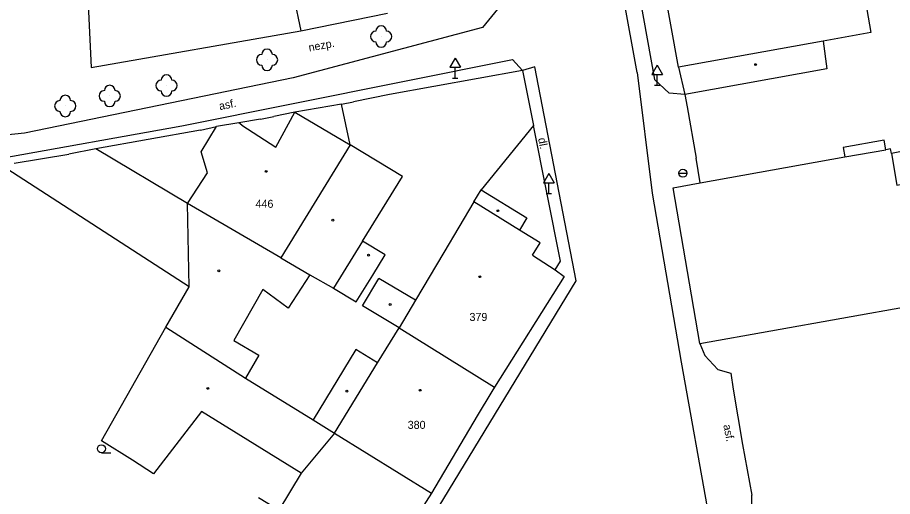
# Model space of a CAD drawing. Extents: x -794191 to -788944, y -1117087 to -1105044.
# Drawn here: x -791673.4 to -791591.4, y -1110023.1 to -1109978.3 of the extents above; entities that cross this region are included whole.
import ezdxf

# ---------------------------------------------------------------- set-up
doc = ezdxf.new("R2010")
doc.units = 0
for name, color, linetype in [('Doplňkové značky', 7, 'Continuous'), ('Hranice - ploty_ zdi', 7, 'Continuous'), ('Komunikace', 7, 'Continuous'), ('Pomocné popisy', 7, 'Continuous'), ('Stavební objekty', 7, 'Continuous'), ('Zeleň', 7, 'Continuous'), ('Značky druhů budov', 7, 'Continuous'), ('Značky druhů pozemků', 7, 'Continuous'), ('Čísla popisná', 7, 'Continuous')]:
    doc.layers.add(name, color=color, linetype=linetype)

msp = doc.modelspace()

# ---------------------------------------------------------------- linework, layer by layer
at = {"layer": 'Doplňkové značky'}
for p, q in [((-791632.42, -1109982.114), (-791632.92, -1109982.98)), ((-791632.42, -1109982.114), (-791631.92, -1109982.98)), ((-791613.48, -1109982.774), (-791613.98, -1109983.64)), ((-791613.48, -1109982.774), (-791612.98, -1109983.64)), ((-791632.92, -1109982.98), (-791631.92, -1109982.98)), ((-791632.42, -1109983.98), (-791632.42, -1109982.98)), ((-791632.67, -1109983.98), (-791632.17, -1109983.98)), ((-791613.98, -1109983.64), (-791612.98, -1109983.64)), ((-791613.48, -1109984.64), (-791613.48, -1109983.64)), ((-791613.73, -1109984.64), (-791613.23, -1109984.64)), ((-791623.63, -1109992.924), (-791624.13, -1109993.79)), ((-791623.63, -1109992.924), (-791623.13, -1109993.79)), ((-791611.455, -1109992.89), (-791610.705, -1109992.89)), ((-791624.13, -1109993.79), (-791623.13, -1109993.79)), ((-791623.63, -1109994.79), (-791623.63, -1109993.79)), ((-791623.88, -1109994.79), (-791623.38, -1109994.79))]:
    msp.add_line(p, q, dxfattribs=at)
msp.add_circle((-791611.08, -1109992.89), 0.375, dxfattribs=at)
at = {"layer": 'Hranice - ploty_ zdi'}
for p, q in [((-791667.13, -1109970.46), (-791666.54, -1109983.01)), ((-791666.54, -1109983.01), (-791646.89, -1109979.58)), ((-791626.1, -1109983.27), (-791625.07, -1109988.43)), ((-791643.06, -1109986.43), (-791641.94, -1109986.2)), ((-791642.25, -1109990.24), (-791643.06, -1109986.43)), ((-791610.67, -1109986.69), (-791609.84, -1109991.49)), ((-791650.66, -1109987.83), (-791649.42, -1109987.59)), ((-791650.66, -1109987.83), (-791652.71, -1109988.19)), ((-791625.07, -1109988.43), (-791630, -1109994.45)), ((-791622.56, -1110001.14), (-791625.07, -1109988.43)), ((-791656.29, -1109988.87), (-791666.09, -1109990.62)), ((-791656.29, -1109988.87), (-791654.78, -1109988.53)), ((-791666.09, -1109990.62), (-791668.63, -1109991.1)), ((-791657.52, -1109995.73), (-791666.09, -1109990.62)), ((-791673.76, -1109991.96), (-791668.63, -1109991.1)), ((-791609.45, -1109993.78), (-791609.84, -1109991.49)), ((-791657.34, -1110003.52), (-791674.97, -1109992.15)), ((-791623.05, -1110001.95), (-791622.56, -1110001.14)), ((-791606.38, -1110013.11), (-791605.48, -1110018.29)), ((-791605.48, -1110018.29), (-791604.62, -1110023.02)), ((-791604.59, -1110025.02), (-791604.62, -1110023.02))]:
    msp.add_line(p, q, dxfattribs=at)
for points in [[(-791610.05, -1109878.27), (-791612.64, -1109881.95), (-791616.73, -1109888.61), (-791619.37, -1109893.7), (-791622.22, -1109901.14), (-791625.4, -1109912.3), (-791625.83, -1109915.56), (-791620.05, -1109949.15), (-791613.74, -1109984.12), (-791612.37, -1109985.41)], [(-791626.1, -1109983.27), (-791638.59, -1109985.51), (-791641.94, -1109986.2)], [(-791610.9, -1109985.52), (-791610.67, -1109986.69)], [(-791643.06, -1109986.43), (-791647.45, -1109987.18), (-791649.42, -1109987.59)], [(-791609.48, -1110008.82), (-791609.03, -1110009.95), (-791607.82, -1110011.28), (-791606.6, -1110011.61), (-791606.38, -1110013.11)]]:
    msp.add_lwpolyline(points, dxfattribs=at)
at = {"layer": 'Komunikace'}
for p, q in [((-791615.37, -1109983.47), (-791621.57, -1109949.4)), ((-791615.37, -1109983.47), (-791613.96, -1109994.76)), ((-791610.9, -1109985.52), (-791612.37, -1109985.41)), ((-791613.96, -1109994.76), (-791611.24, -1110010.57)), ((-791611.24, -1110010.57), (-791608.55, -1110025.65))]:
    msp.add_line(p, q, dxfattribs=at)
for points in [[(-791627.18, -1109975.96), (-791629.86, -1109979.24), (-791647.61, -1109983.97), (-791672.77, -1109989.15), (-791697.04, -1109991.64)], [(-791738.68, -1110015.52), (-791728.61, -1110001.95), (-791724.89, -1109999.53), (-791718.06, -1109997.59), (-791705.97, -1109996.19), (-791695.37, -1109994.64), (-791675.17, -1109991.52), (-791658.04, -1109988.47), (-791627.05, -1109982.26), (-791626.1, -1109983.27)], [(-791621.09, -1110002.98), (-791624.95, -1109982.95), (-791626.1, -1109983.27)], [(-791669.86, -1110082.33), (-791669.12, -1110082.13), (-791638.22, -1110031.14), (-791621.09, -1110002.98)]]:
    msp.add_lwpolyline(points, dxfattribs=at)
at = {"layer": 'Stavební objekty'}
for p, q in [((-791648.04, -1109974.12), (-791646.89, -1109979.58)), ((-791646.89, -1109979.58), (-791638.76, -1109977.9)), ((-791597.94, -1109980.53), (-791611.48, -1109982.97)), ((-791611.48, -1109982.97), (-791610.9, -1109985.52)), ((-791581.12, -1109988.92), (-791591.54, -1109991.04)), ((-791592.23, -1109989.8), (-791596.05, -1109990.47)), ((-791592.07, -1109990.7), (-791592.23, -1109989.8)), ((-791591.61, -1109990.62), (-791592.07, -1109990.7)), ((-791591.54, -1109991.04), (-791591.61, -1109990.62)), ((-791609.45, -1109993.78), (-791595.89, -1109991.37)), ((-791611.99, -1109994.26), (-791609.45, -1109993.78)), ((-791609.48, -1110008.82), (-791611.99, -1109994.26)), ((-791648.75, -1110000.81), (-791657.52, -1109995.73)), ((-791609.48, -1110008.82), (-791541.9, -1109996.85)), ((-791625.16, -1110000.57), (-791623.05, -1110001.95)), ((-791623.05, -1110001.95), (-791622.22, -1110002.55)), ((-791636.14, -1110004.78), (-791639.59, -1110002.75)), ((-791622.22, -1110002.55), (-791628.72, -1110012.91)), ((-791637.67, -1110007.36), (-791628.72, -1110012.91)), ((-791643.73, -1110017.21), (-791634.65, -1110022.83))]:
    msp.add_line(p, q, dxfattribs=at)
for points in [[(-791611.48, -1109982.97), (-791617.67, -1109948.84), (-791623.66, -1109914.54), (-791609.57, -1109878.7), (-791609.41, -1109878.36)], [(-791597.9, -1109954.27), (-791597.18, -1109958.38), (-791593.46, -1109979.73), (-791597.94, -1109980.53), (-791597.59, -1109983.13), (-791610.9, -1109985.52)], [(-791652.4, -1109988.39), (-791649.23, -1109990.45), (-791647.45, -1109987.18), (-791642.25, -1109990.24)], [(-791652.4, -1109988.39), (-791652.71, -1109988.19), (-791654.78, -1109988.53)], [(-791659.54, -1110007.3), (-791657.34, -1110003.52), (-791657.52, -1109995.73), (-791655.64, -1109992.87), (-791656.22, -1109990.9), (-791654.78, -1109988.53)], [(-791591.54, -1109991.04), (-791591.02, -1109994.02), (-791580.6, -1109991.99), (-791581.12, -1109988.92)], [(-791641.1, -1109999.24), (-791637.37, -1109993.19), (-791642.25, -1109990.24), (-791648.75, -1110000.81), (-791646.03, -1110002.39), (-791643.83, -1110003.66)], [(-791596.05, -1109990.47), (-791595.89, -1109991.37), (-791592.07, -1109990.7)], [(-791625.16, -1110000.57), (-791624.45, -1109999.4), (-791626.39, -1109998.21), (-791630.67, -1109995.58), (-791630, -1109994.45), (-791625.7, -1109997.08)], [(-791630.67, -1109995.58), (-791633.48, -1110000.31), (-791636.14, -1110004.78), (-791637.67, -1110007.36)], [(-791625.7, -1109997.08), (-791626.39, -1109998.21)], [(-791646.03, -1110002.39), (-791648.08, -1110005.51), (-791650.44, -1110003.77), (-791653.17, -1110008.55), (-791650.82, -1110009.91)], [(-791637.67, -1110007.36), (-791641.1, -1110005.3), (-791639.59, -1110002.75)], [(-791643.73, -1110017.21), (-791646.85, -1110020.98), (-791656.19, -1110015.19), (-791660.7, -1110021.03), (-791662.65, -1110019.75), (-791665.57, -1110017.94), (-791659.54, -1110007.3), (-791652.07, -1110012.07)], [(-791650.82, -1110009.91), (-791652.07, -1110012.07), (-791645.74, -1110015.97), (-791643.73, -1110017.21), (-791639.69, -1110010.65), (-791637.67, -1110007.36)], [(-791639.69, -1110010.65), (-791641.72, -1110009.4), (-791645.74, -1110015.97)], [(-791628.72, -1110012.91), (-791628.98, -1110013.32), (-791630.37, -1110015.6), (-791634.65, -1110022.83)], [(-791646.85, -1110020.98), (-791648.96, -1110024.44), (-791650.86, -1110023.28)], [(-791634.65, -1110022.83), (-791639.78, -1110030.9), (-791640.3, -1110031.73), (-791641.28, -1110033.42)]]:
    msp.add_lwpolyline(points, dxfattribs=at)
msp.add_lwpolyline([(-791641.71, -1110004.94), (-791640.15, -1110002.42), (-791638.99, -1110000.54), (-791641.1, -1109999.24), (-791643.83, -1110003.66)], close=True, dxfattribs=at)
at = {"layer": 'Zeleň'}
for centre in [(-791639.36, -1109980.1), (-791650.05, -1109982.28), (-791659.48, -1109984.69), (-791664.8, -1109985.66), (-791668.96, -1109986.6)]:
    msp.add_circle(centre, 0.0005, dxfattribs=at)
for centre, start, end in [((-791639.36, -1109979.6), 0, 179.99999), ((-791639.86, -1109980.1), 89.99999, 269.99999), ((-791638.86, -1109980.1), 270, 89.99999), ((-791639.36, -1109980.6), 179.99999, 359.99999), ((-791650.55, -1109982.28), 89.99999, 269.99999), ((-791650.05, -1109981.78), 0, 179.99999), ((-791649.55, -1109982.28), 270, 89.99999), ((-791650.05, -1109982.78), 179.99999, 359.99999), ((-791659.98, -1109984.69), 89.99999, 269.99999), ((-791659.48, -1109984.19), 0, 179.99999), ((-791658.98, -1109984.69), 270, 89.99999), ((-791665.3, -1109985.66), 89.99999, 269.99999), ((-791664.8, -1109985.16), 0, 179.99999), ((-791664.3, -1109985.66), 270, 89.99999), ((-791659.48, -1109985.19), 179.99999, 359.99999), ((-791668.96, -1109986.1), 0, 179.99999), ((-791669.46, -1109986.6), 89.99999, 269.99999), ((-791668.46, -1109986.6), 270, 89.99999), ((-791664.8, -1109986.16), 179.99999, 359.99999), ((-791668.96, -1109987.1), 179.99999, 359.99999)]:
    msp.add_arc(centre, 0.5, start, end, dxfattribs=at)
at = {"layer": 'Značky druhů budov'}
for centre in [(-791604.26, -1109982.73), (-791650.13, -1109992.72), (-791628.41, -1109996.4), (-791643.88, -1109997.28), (-791640.53, -1110000.57), (-791654.58, -1110002.03), (-791630.11, -1110002.58), (-791638.51, -1110005.19), (-791655.61, -1110013.03), (-791642.56, -1110013.3), (-791635.7, -1110013.21)]:
    msp.add_circle(centre, 0.0875, dxfattribs=at)
at = {"layer": 'Značky druhů pozemků'}
msp.add_line((-791665.57, -1110019.055), (-791664.695, -1110019.055), dxfattribs=at)
msp.add_circle((-791665.57, -1110018.68), 0.375, dxfattribs=at)

# ---------------------------------------------------------------- texts
at = {"layer": 'Pomocné popisy'}
for s, rotation, p in [('nezp.', 10.62578, (-791646.09, -1109981.51)), ('asf.', 11.33126, (-791654.48, -1109986.99)), ('dl.', 280.78346, (-791624.65, -1109989.64)), ('asf.', 281.55772, (-791607.3, -1110016.48))]:
    msp.add_text(s, height=0.75, rotation=rotation, dxfattribs=at).set_placement(p)
at = {"layer": 'Čísla popisná'}
for s, p in [('446', (-791651.13, -1109996.13)), ('379', (-791631.08, -1110006.72)), ('380', (-791636.87, -1110016.82))]:
    msp.add_text(s, height=0.75, dxfattribs=at).set_placement(p)

doc.saveas('drawing.dxf')
